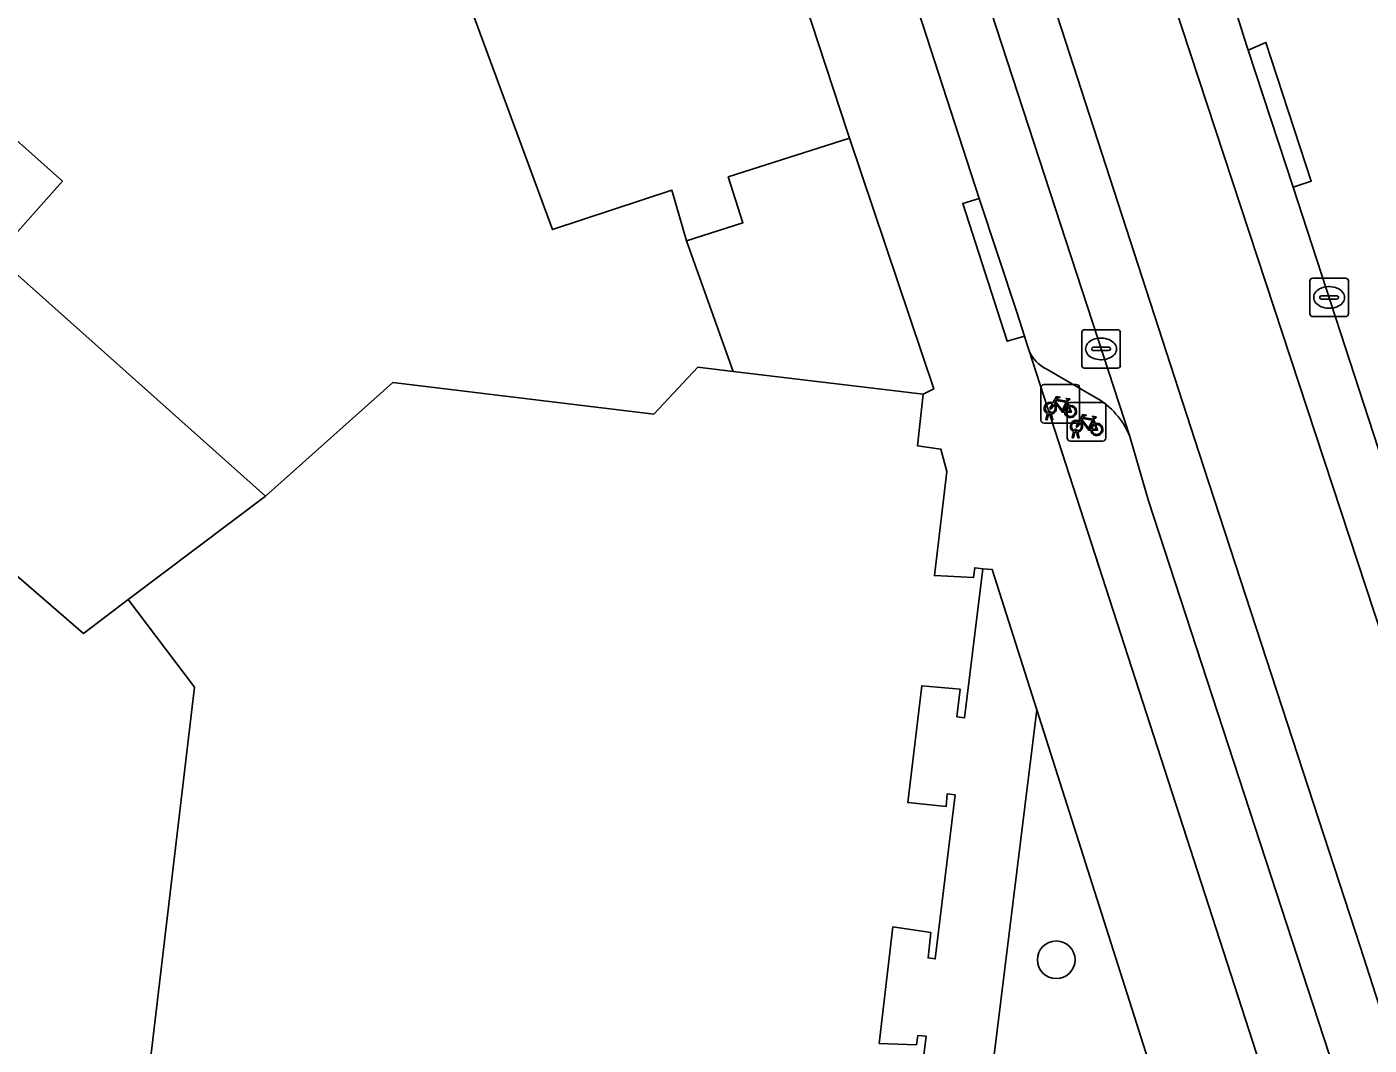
# Model space of a CAD drawing. Extents: x 160349 to 161355, y 381727 to 382854.
# Drawn here: x 160875.07 to 160909.9, y 382639.78 to 382666.22 of the extents above; entities that cross this region are included whole.
import ezdxf

# ---------------------------------------------------------------- set-up
doc = ezdxf.new("R2010")
doc.units = 0
for name, color, linetype in [('IMGEO_Boom', 7, 'Continuous'), ('IMGEO_Erf', 7, 'Continuous'), ('IMGEO_Fietsenrek', 7, 'Continuous'), ('IMGEO_Groenvoorziening', 7, 'Continuous'), ('IMGEO_Kolk', 7, 'Continuous'), ('IMGEO_Muur', 7, 'Continuous'), ('IMGEO_Pand', 7, 'Continuous'), ('IMGEO_Parkeervlak_open', 7, 'Continuous'), ('IMGEO_Rijbaan_lokaal_gesloten', 7, 'Continuous'), ('IMGEO_Voetpad_gesloten', 7, 'Continuous'), ('IMGEO_Voetpad_open', 7, 'Continuous')]:
    doc.layers.add(name, color=color, linetype=linetype)

msp = doc.modelspace()

# ---------------------------------------------------------------- linework, layer by layer
at = {"layer": 'IMGEO_Boom'}
msp.add_circle((160901.784, 382642), 0.489, dxfattribs=at)
at = {"layer": 'IMGEO_Erf'}
for points in [[(160866.586, 382670.603), (160875.997, 382662.211), (160874.266, 382660.27), (160881.262, 382654.031), (160884.571, 382656.984), (160891.341, 382656.163), (160892.484, 382657.38), (160893.399, 382657.271), (160898.334, 382656.683), (160898.608, 382656.824), (160896.416, 382663.329), (160893.273, 382662.323), (160893.654, 382661.132), (160892.187, 382660.663), (160891.811, 382661.975), (160888.709, 382660.952), (160886.239, 382667.667), (160885.752, 382667.506), (160884.442, 382671.476), (160882.231, 382670.653), (160879.652, 382677.206), (160879.401, 382677.113), (160874.64, 382685.189)], [(160875.962, 382619.816), (160879.42, 382649.077), (160877.706, 382651.351), (160876.539, 382650.472), (160855.964, 382668.296)]]:
    msp.add_lwpolyline(points, dxfattribs=at)
at = {"layer": 'IMGEO_Fietsenrek'}
for p, q in [((160901.387, 382656.006), (160901.387, 382656.847)), ((160901.387, 382656.847), (160901.387, 382656.006)), ((160901.462, 382656.931), (160902.303, 382656.931)), ((160902.303, 382656.931), (160901.462, 382656.931)), ((160902.387, 382656.856), (160902.387, 382656.015)), ((160902.387, 382656.015), (160902.387, 382656.856)), ((160901.514, 382656.015), (160901.553, 382656.175)), ((160901.583, 382656.163), (160901.548, 382656.015)), ((160901.625, 382656.187), (160901.624, 382656.191)), ((160901.666, 382656.015), (160901.632, 382656.157)), ((160901.656, 382656.198), (160901.657, 382656.191)), ((160901.664, 382656.161), (160901.699, 382656.015)), ((160902.069, 382655.54), (160902.069, 382656.381)), ((160902.069, 382656.381), (160902.069, 382655.54)), ((160902.074, 382656.48), (160902.11, 382656.385)), ((160902.144, 382656.465), (160902.985, 382656.465)), ((160902.985, 382656.465), (160902.144, 382656.465)), ((160903.069, 382656.39), (160903.069, 382655.549)), ((160903.069, 382655.549), (160903.069, 382656.39)), ((160902.312, 382655.931), (160901.471, 382655.931)), ((160901.471, 382655.931), (160902.312, 382655.931)), ((160901.548, 382656.015), (160901.514, 382656.015)), ((160901.699, 382656.015), (160901.666, 382656.015)), ((160902.756, 382656.014), (160902.792, 382655.919)), ((160902.994, 382655.465), (160902.153, 382655.465)), ((160902.153, 382655.465), (160902.994, 382655.465)), ((160902.196, 382655.549), (160902.235, 382655.709)), ((160902.23, 382655.549), (160902.196, 382655.549)), ((160902.265, 382655.697), (160902.23, 382655.549)), ((160902.307, 382655.721), (160902.306, 382655.725)), ((160902.348, 382655.549), (160902.314, 382655.691)), ((160902.338, 382655.732), (160902.339, 382655.725)), ((160902.346, 382655.695), (160902.381, 382655.549)), ((160902.381, 382655.549), (160902.348, 382655.549))]:
    msp.add_line(p, q, dxfattribs=at)
for points in [[(160901.7, 382656.457), (160901.795, 382656.621), (160901.881, 382656.607), (160901.883, 382656.598), (160901.827, 382656.587), (160901.8, 382656.542), (160902.056, 382656.501)], [(160902.043, 382656.476), (160901.786, 382656.517), (160901.769, 382656.488), (160901.936, 382656.268), (160902.043, 382656.476)], [(160902.056, 382656.501), (160902.081, 382656.55), (160902.075, 382656.554), (160902.052, 382656.558), (160902.04, 382656.565), (160902.039, 382656.568), (160902.041, 382656.573), (160902.136, 382656.558), (160902.138, 382656.548), (160902.128, 382656.535), (160902.116, 382656.529), (160902.102, 382656.535), (160902.074, 382656.48)], [(160901.721, 382656.405), (160901.669, 382656.315), (160901.629, 382656.29), (160901.63, 382656.337), (160901.685, 382656.431)], [(160901.996, 382656.213), (160901.946, 382656.213), (160901.755, 382656.464), (160901.736, 382656.432)], [(160902.091, 382656.378), (160902.061, 382656.455), (160901.952, 382656.237), (160901.995, 382656.237)], [(160902.025, 382656.237), (160902.145, 382656.236), (160902.101, 382656.35)], [(160902.121, 382656.357), (160902.176, 382656.212), (160902.026, 382656.212)], [(160902.382, 382655.991), (160902.477, 382656.155), (160902.563, 382656.141), (160902.565, 382656.132), (160902.509, 382656.121), (160902.482, 382656.076), (160902.738, 382656.035)], [(160902.403, 382655.939), (160902.351, 382655.849), (160902.311, 382655.824), (160902.312, 382655.871), (160902.367, 382655.965)], [(160902.678, 382655.747), (160902.628, 382655.747), (160902.437, 382655.998), (160902.418, 382655.966)], [(160902.725, 382656.01), (160902.468, 382656.051), (160902.451, 382656.022), (160902.618, 382655.802), (160902.725, 382656.01)], [(160902.773, 382655.912), (160902.743, 382655.989), (160902.634, 382655.771), (160902.677, 382655.771)], [(160902.707, 382655.771), (160902.827, 382655.77), (160902.783, 382655.884)], [(160902.803, 382655.891), (160902.858, 382655.746), (160902.708, 382655.746)], [(160902.738, 382656.035), (160902.763, 382656.084), (160902.757, 382656.088), (160902.734, 382656.092), (160902.722, 382656.099), (160902.721, 382656.102), (160902.723, 382656.107), (160902.818, 382656.092), (160902.82, 382656.082), (160902.81, 382656.069), (160902.798, 382656.063), (160902.784, 382656.069), (160902.756, 382656.014)]]:
    msp.add_lwpolyline(points, dxfattribs=at)
for centre, radius, start, end in [((160901.465, 382656.853), 0.0779, 92.4484, 184.2845), ((160901.465, 382656.853), 0.0779, 92.4484, 184.2845), ((160902.309, 382656.853), 0.0779, 2.4484, 94.2845), ((160902.309, 382656.853), 0.0779, 2.4484, 94.2845), ((160901.627, 382656.316), 0.159, 62.6766, 242.1369), ((160901.627, 382656.316), 0.129, 63.3192, 238.903), ((160901.607, 382656.187), 0.0499, 12.8025, 158.6934), ((160901.627, 382656.316), 0.159, 253.9967, 271.7867), ((160901.607, 382656.187), 0.0174, 12.8025, 163.4502), ((160901.627, 382656.316), 0.129, 253.415, 269.0204), ((160901.627, 382656.316), 0.129, 283.6043, 43.4302), ((160901.627, 382656.316), 0.159, 283.5766, 46.6042), ((160902.154, 382656.232), 0.159, 113.3408, 178.3217), ((160902.154, 382656.232), 0.159, 187.0065, 105.7708), ((160902.154, 382656.232), 0.129, 113.923, 177.9556), ((160902.154, 382656.232), 0.129, 188.6715, 104.5883), ((160902.147, 382656.387), 0.0779, 92.4484, 184.2845), ((160902.147, 382656.387), 0.0779, 92.4484, 184.2845), ((160902.991, 382656.387), 0.0779, 2.4484, 94.2845), ((160902.991, 382656.387), 0.0779, 2.4484, 94.2845), ((160901.465, 382656.009), 0.0779, 182.4484, 274.2845), ((160901.465, 382656.009), 0.0779, 182.4484, 274.2845), ((160902.309, 382655.85), 0.159, 62.6766, 242.1369), ((160902.309, 382655.85), 0.129, 63.3192, 238.903), ((160902.309, 382656.009), 0.0779, 272.4484, 4.2845), ((160902.309, 382656.009), 0.0779, 272.4484, 4.2845), ((160902.309, 382655.85), 0.129, 283.6043, 43.4302), ((160902.309, 382655.85), 0.159, 283.5766, 46.6042), ((160902.836, 382655.766), 0.159, 113.3408, 178.3217), ((160902.836, 382655.766), 0.159, 187.0065, 105.7708), ((160902.836, 382655.766), 0.129, 113.923, 177.9556), ((160902.836, 382655.766), 0.129, 188.6715, 104.5883), ((160902.147, 382655.543), 0.0779, 182.4484, 274.2845), ((160902.147, 382655.543), 0.0779, 182.4484, 274.2845), ((160902.289, 382655.721), 0.0499, 12.8025, 158.6934), ((160902.309, 382655.85), 0.159, 253.9967, 271.7867), ((160902.289, 382655.721), 0.0174, 12.8025, 163.4502), ((160902.309, 382655.85), 0.129, 253.415, 269.0204), ((160902.991, 382655.543), 0.0779, 272.4484, 4.2845), ((160902.991, 382655.543), 0.0779, 272.4484, 4.2845)]:
    msp.add_arc(centre, radius, start, end, dxfattribs=at)
at = {"layer": 'IMGEO_Groenvoorziening'}
msp.add_lwpolyline([(160901.28, 382648.487), (160899.208, 382631.705), (160901.6, 382631.42), (160901.338, 382629.022), (160907.72, 382628.254)], close=True, dxfattribs=at)
at = {"layer": 'IMGEO_Kolk'}
for p, q in [((160908.364, 382658.768), (160908.364, 382659.62)), ((160908.439, 382659.694), (160909.291, 382659.694)), ((160909.365, 382659.62), (160909.365, 382658.768)), ((160908.852, 382659.474), (160908.877, 382659.474)), ((160908.623, 382659.188), (160908.623, 382659.2)), ((160909.061, 382659.151), (160908.663, 382659.151)), ((160908.666, 382659.237), (160909.064, 382659.237)), ((160909.107, 382659.2), (160909.107, 382659.188)), ((160909.291, 382658.694), (160908.439, 382658.694)), ((160908.875, 382658.914), (160908.85, 382658.914)), ((160902.446, 382657.43), (160902.446, 382658.282)), ((160902.521, 382658.356), (160903.373, 382658.356)), ((160903.447, 382658.282), (160903.447, 382657.43)), ((160902.748, 382657.899), (160903.146, 382657.899)), ((160902.934, 382658.136), (160902.959, 382658.136)), ((160902.705, 382657.85), (160902.705, 382657.862)), ((160903.143, 382657.813), (160902.745, 382657.813)), ((160902.957, 382657.576), (160902.932, 382657.576)), ((160903.189, 382657.862), (160903.189, 382657.85)), ((160903.373, 382657.356), (160902.521, 382657.356))]:
    msp.add_line(p, q, dxfattribs=at)
for points in [[(160908.364, 382658.768), (160908.364, 382659.62)], [(160908.439, 382659.694), (160909.291, 382659.694)], [(160909.365, 382659.62), (160909.365, 382658.768)], [(160909.291, 382658.694), (160908.439, 382658.694)], [(160902.446, 382657.43), (160902.446, 382658.282)], [(160902.521, 382658.356), (160903.373, 382658.356)], [(160903.447, 382658.282), (160903.447, 382657.43)], [(160903.373, 382657.356), (160902.521, 382657.356)]]:
    msp.add_lwpolyline(points, dxfattribs=at)
for centre, radius, start, end in [((160908.441, 382659.618), 0.0765, 91.552, 178.448), ((160908.441, 382659.618), 0.0765, 91.552, 178.448), ((160909.289, 382659.618), 0.0765, 1.552, 88.448), ((160909.289, 382659.618), 0.0765, 1.552, 88.448), ((160908.663, 382659.197), 0.0403, 85.8775, 175.7526), ((160908.66, 382659.187), 0.0366, 178.938, 274.7102), ((160909.064, 382659.194), 0.043, 264.8664, 352.4533), ((160909.068, 382659.199), 0.0386, 1.7309, 96.639), ((160908.441, 382658.77), 0.0765, 181.552, 268.448), ((160908.441, 382658.77), 0.0765, 181.552, 268.448), ((160909.289, 382658.77), 0.0765, 271.552, 358.448), ((160909.289, 382658.77), 0.0765, 271.552, 358.448), ((160902.523, 382658.28), 0.0765, 91.552, 178.448), ((160902.523, 382658.28), 0.0765, 91.552, 178.448), ((160903.371, 382658.28), 0.0765, 1.552, 88.448), ((160903.371, 382658.28), 0.0765, 1.552, 88.448), ((160902.745, 382657.859), 0.0403, 85.8775, 175.7526), ((160903.15, 382657.861), 0.0386, 1.7309, 96.639), ((160902.742, 382657.849), 0.0366, 178.938, 274.7102), ((160903.146, 382657.856), 0.043, 264.8664, 352.4533), ((160902.523, 382657.432), 0.0765, 181.552, 268.448), ((160902.523, 382657.432), 0.0765, 181.552, 268.448), ((160903.371, 382657.432), 0.0765, 271.552, 358.448), ((160903.371, 382657.432), 0.0765, 271.552, 358.448)]:
    msp.add_arc(centre, radius, start, end, dxfattribs=at)
for centre, major_axis, ratio, start_param, end_param in [((160908.851, 382659.194), (-0.387, 0.002), 0.722429, 4.712389, 7.853982), ((160908.876, 382659.194), (-0.39, 0.002), 0.717154, 1.570796, 4.712389), ((160902.933, 382657.856), (-0.387, 0.002), 0.722429, 4.712389, 7.853982), ((160902.958, 382657.856), (-0.39, 0.002), 0.717154, 1.570796, 4.712389)]:
    msp.add_ellipse(centre, major_axis=major_axis, ratio=ratio, start_param=start_param, end_param=end_param, dxfattribs=at)
at = {"layer": 'IMGEO_Muur'}
msp.add_lwpolyline([(160893.399, 382657.271), (160892.187, 382660.663)], dxfattribs=at)
at = {"layer": 'IMGEO_Pand'}
for points in [[(160866.586, 382670.603), (160860.42, 382676.102), (160858.927, 382677.047), (160855.974, 382678.929), (160851.757, 382681.615), (160846.908, 382674.292), (160853.996, 382669.599), (160855.964, 382668.296), (160876.539, 382650.472), (160877.706, 382651.351), (160881.262, 382654.031), (160874.266, 382660.27), (160875.997, 382662.211)], [(160892.819, 382674.298), (160887.678, 382672.611), (160889.008, 382668.58), (160886.717, 382667.825), (160886.239, 382667.667), (160888.709, 382660.952), (160891.811, 382661.975), (160892.187, 382660.663), (160893.654, 382661.132), (160893.273, 382662.323), (160896.416, 382663.329), (160896.368, 382663.479)]]:
    msp.add_lwpolyline(points, close=True, dxfattribs=at)
msp.add_lwpolyline([(160897.881, 382635.751), (160898.406, 382640.018), (160898.194, 382640.034), (160898.156, 382639.793), (160897.192, 382639.831), (160897.546, 382642.853), (160898.531, 382642.707), (160898.459, 382642.047), (160898.643, 382642.024), (160899.161, 382646.281), (160898.955, 382646.304), (160898.925, 382645.977), (160897.929, 382646.08), (160898.294, 382649.115), (160899.287, 382649.025), (160899.206, 382648.309), (160899.402, 382648.279), (160899.877, 382652.15), (160899.671, 382652.175), (160899.641, 382651.919), (160898.624, 382651.975), (160898.948, 382654.678), (160898.793, 382655.257), (160898.18, 382655.344), (160898.334, 382656.683), (160893.399, 382657.271), (160892.484, 382657.38), (160891.341, 382656.163), (160884.571, 382656.984), (160881.262, 382654.031), (160877.706, 382651.351), (160879.42, 382649.077), (160875.962, 382619.816)], dxfattribs=at)
at = {"layer": 'IMGEO_Parkeervlak_open'}
for points in [[(160903.697, 382655.584), (160895.384, 382681.054)], [(160894.524, 382677.982), (160899.781, 382661.764), (160900.759, 382658.809), (160900.96, 382658.185), (160901.032, 382657.961), (160901.081, 382657.808)], [(160901.524, 382657.339), (160902.803, 382656.597)]]:
    msp.add_lwpolyline(points, dxfattribs=at)
for centre, radius, start, end in [((160901.933, 382658.169), 0.926, 202.9739, 243.7601), ((160901.779, 382654.792), 2.075, 22.4324, 60.4261)]:
    msp.add_arc(centre, radius, start, end, dxfattribs=at)
at = {"layer": 'IMGEO_Rijbaan_lokaal_gesloten'}
for points in [[(160917.646, 382632.358), (160917.546, 382632.621), (160917.343, 382633.223), (160915.189, 382639.923), (160912.788, 382647.225), (160910.263, 382654.905), (160907.929, 382662.054), (160906.767, 382665.612), (160906.727, 382665.718), (160905.895, 382668.391), (160905.31, 382670.147), (160893.92, 382704.918), (160893.852, 382705.136), (160892.016, 382710.855), (160890.566, 382710.367), (160893.108, 382702.497), (160901.141, 382678.071), (160911.338, 382647.054), (160916.223, 382631.907), (160916.682, 382629.841), (160916.026, 382625.054), (160915.043, 382619.677), (160910.879, 382596.956), (160909.543, 382590.278)], [(160887.849, 382709.451), (160894.255, 382689.802), (160905.484, 382655.177), (160909.671, 382642.344), (160911.13, 382637.802), (160911.921, 382634.761), (160912.296, 382632.302), (160912.338, 382628.886), (160912.088, 382625.073), (160911.38, 382618.594), (160903.005, 382571.636), (160898.338, 382534.469), (160896.671, 382520.511), (160893.567, 382497.156), (160889.463, 382469.386), (160887.765, 382457.813), (160887.653, 382456.83)], [(160887.653, 382456.83), (160887.765, 382457.813), (160889.463, 382469.386), (160893.567, 382497.156), (160896.671, 382520.511), (160898.338, 382534.469), (160903.005, 382571.636), (160911.38, 382618.594), (160912.088, 382625.073), (160912.338, 382628.886), (160912.296, 382632.302), (160911.921, 382634.761), (160911.13, 382637.802), (160909.671, 382642.344), (160905.484, 382655.177), (160894.255, 382689.802), (160887.849, 382709.451)], [(160888.173, 382703.308), (160894.632, 382683.455), (160895.253, 382681.456), (160895.384, 382681.054), (160903.697, 382655.584), (160904.178, 382653.916), (160909.561, 382637.435)], [(160909.543, 382590.278), (160910.879, 382596.956), (160915.043, 382619.677), (160916.026, 382625.054), (160916.682, 382629.841), (160916.223, 382631.907), (160911.338, 382647.054), (160901.141, 382678.071), (160893.108, 382702.497)]]:
    msp.add_lwpolyline(points, dxfattribs=at)
at = {"layer": 'IMGEO_Voetpad_gesloten'}
msp.add_lwpolyline([(160905.895, 382668.391), (160906.727, 382665.718), (160906.767, 382665.612), (160907.226, 382665.814), (160908.403, 382662.209), (160907.929, 382662.054), (160910.263, 382654.905), (160912.986, 382657.691), (160916.796, 382661.589)], dxfattribs=at)
at = {"layer": 'IMGEO_Voetpad_open'}
for points in [[(160875.341, 382720.595), (160873.263, 382716.474), (160879.274, 382712.705), (160881.596, 382706.04), (160881.179, 382705.816), (160881.767, 382704.037), (160888.323, 382684.217), (160889.44, 382684.599), (160889.775, 382683.578), (160892.819, 382674.298), (160896.368, 382663.479), (160896.416, 382663.329), (160898.608, 382656.824), (160898.334, 382656.683), (160898.18, 382655.344), (160898.793, 382655.257), (160898.948, 382654.678), (160898.624, 382651.975), (160899.641, 382651.919), (160899.671, 382652.175), (160899.877, 382652.15), (160900.12, 382652.133), (160901.28, 382648.487), (160907.72, 382628.254)], [(160909.066, 382633.12), (160901.081, 382657.808), (160901.032, 382657.961), (160900.96, 382658.185), (160900.507, 382658.056), (160899.359, 382661.628), (160899.781, 382661.764), (160894.524, 382677.982)], [(160901.081, 382657.808), (160909.066, 382633.12)], [(160902.803, 382656.597), (160901.524, 382657.339)], [(160904.178, 382653.916), (160903.697, 382655.584)], [(160909.561, 382637.435), (160904.178, 382653.916)], [(160899.208, 382631.705), (160901.28, 382648.487), (160900.12, 382652.133), (160899.877, 382652.15), (160899.402, 382648.279), (160899.206, 382648.309), (160899.287, 382649.025), (160898.294, 382649.115), (160897.929, 382646.08), (160898.925, 382645.977), (160898.955, 382646.304), (160899.161, 382646.281), (160898.643, 382642.024), (160898.459, 382642.047), (160898.531, 382642.707), (160897.546, 382642.853), (160897.192, 382639.831), (160898.156, 382639.793), (160898.194, 382640.034), (160898.406, 382640.018), (160897.881, 382635.751)]]:
    msp.add_lwpolyline(points, dxfattribs=at)
for points in [[(160906.767, 382665.612), (160907.929, 382662.054), (160908.403, 382662.209), (160907.226, 382665.814)], [(160899.781, 382661.764), (160899.359, 382661.628), (160900.507, 382658.056), (160900.96, 382658.185), (160900.759, 382658.809)]]:
    msp.add_lwpolyline(points, close=True, dxfattribs=at)
for centre, radius, start, end in [((160901.933, 382658.169), 0.926, 202.9739, 243.7601), ((160901.779, 382654.792), 2.075, 22.4324, 60.4261)]:
    msp.add_arc(centre, radius, start, end, dxfattribs=at)

doc.saveas('drawing.dxf')
